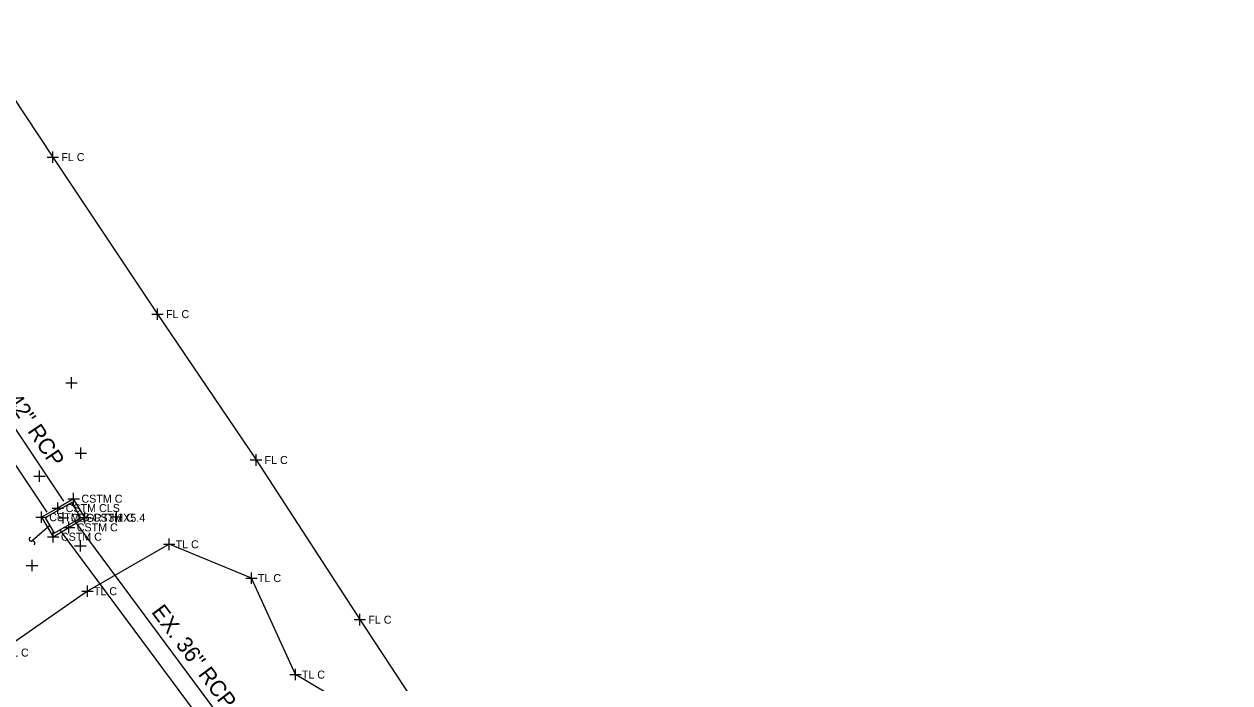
# Model space of a CAD drawing. Extents: x 1324236 to 1326110, y 459090 to 460782.
# Drawn here: x 1325582.8 to 1325793.6, y 460058.5 to 460173.7 of the extents above; entities that cross this region are included whole.
import ezdxf

# ---------------------------------------------------------------- set-up
doc = ezdxf.new("R2010")
doc.units = 0
for name, color, linetype in [('DV_X_Property_Line', 7, 'Continuous'), ('PM_X_CL_Double_Solid', 7, 'Continuous'), ('RD_X_GR_Lt', 7, 'Continuous'), ('RW_X_CL', 7, 'Continuous'), ('RW_X_Esmt_SH', 7, 'Continuous'), ('UT_X_Electric', 7, 'Continuous'), ('UT_X_Telecom', 7, 'Continuous'), ('VG_X_Flower_Bed', 7, 'Continuous')]:
    doc.layers.add(name, color=color, linetype=linetype)

msp = doc.modelspace()

# ---------------------------------------------------------------- linework, layer by layer
at = {"layer": 'DV_X_Property_Line'}
for p, q in [((1325591.44, 460089.69), (1325591.44, 460091.69)), ((1325587.69, 460089.05), (1325589.69, 460089.05)), ((1325588.69, 460088.05), (1325588.69, 460090.05)), ((1325590.44, 460090.69), (1325592.44, 460090.69)), ((1325584.81, 460087.46), (1325586.81, 460087.46)), ((1325585.81, 460086.46), (1325585.81, 460088.46)), ((1325590.62, 460084.68), (1325590.62, 460086.68)), ((1325592.42, 460087.38), (1325594.42, 460087.38)), ((1325593.42, 460086.38), (1325593.42, 460088.38)), ((1325587.86, 460083.04), (1325587.86, 460085.04)), ((1325589.62, 460085.68), (1325591.62, 460085.68)), ((1325586.86, 460084.04), (1325588.86, 460084.04))]:
    msp.add_line(p, q, dxfattribs=at)
at = {"layer": 'PM_X_CL_Double_Solid'}
for p, q in [((1325572.35, 460173.68), (1325587.79, 460150.43)), ((1325587.79, 460150.43), (1325606.09, 460122.97)), ((1325606.09, 460122.97), (1325623.33, 460097.46)), ((1325623.33, 460097.46), (1325641.47, 460069.54)), ((1325641.47, 460069.54), (1325659.05, 460042.91))]:
    msp.add_line(p, q, dxfattribs=at)
at = {"layer": 'RD_X_GR_Lt'}
for p, q in [((1325608.14, 460082.72), (1325593.85, 460074.52)), ((1325622.53, 460076.81), (1325608.14, 460082.72)), ((1325630.22, 460059.93), (1325622.53, 460076.81)), ((1325593.85, 460074.52), (1325578.39, 460063.78)), ((1325659.05, 460042.91), (1325630.22, 460059.93))]:
    msp.add_line(p, q, dxfattribs=at)
at = {"layer": 'RW_X_CL'}
for p, q in [((1325591.06, 460109.94), (1325591.06, 460111.94)), ((1325590.06, 460110.94), (1325592.06, 460110.94)), ((1325592.7, 460097.66), (1325592.7, 460099.66)), ((1325591.7, 460098.66), (1325593.7, 460098.66)), ((1325585.47, 460093.64), (1325585.47, 460095.64)), ((1325584.47, 460094.64), (1325586.47, 460094.64)), ((1325588.59, 460087.35), (1325590.59, 460087.35)), ((1325589.59, 460086.35), (1325589.59, 460088.35)), ((1325597.93, 460087.53), (1325599.93, 460087.53)), ((1325598.93, 460086.53), (1325598.93, 460088.53)), ((1325591.61, 460082.46), (1325593.61, 460082.46)), ((1325592.61, 460081.46), (1325592.61, 460083.46)), ((1325583.16, 460079.01), (1325585.16, 460079.01)), ((1325584.16, 460078.01), (1325584.16, 460080.01))]:
    msp.add_line(p, q, dxfattribs=at)
at = {"layer": 'RW_X_Esmt_SH'}
for p, q in [((1325586.79, 460150.43), (1325588.79, 460150.43)), ((1325587.79, 460149.43), (1325587.79, 460151.43)), ((1325605.09, 460122.97), (1325607.09, 460122.97)), ((1325606.09, 460121.97), (1325606.09, 460123.97)), ((1325622.33, 460097.46), (1325624.33, 460097.46)), ((1325623.33, 460096.46), (1325623.33, 460098.46)), ((1325607.14, 460082.72), (1325609.14, 460082.72)), ((1325608.14, 460081.72), (1325608.14, 460083.72)), ((1325621.53, 460076.81), (1325623.53, 460076.81)), ((1325622.53, 460075.81), (1325622.53, 460077.81)), ((1325592.85, 460074.52), (1325594.85, 460074.52)), ((1325593.85, 460073.52), (1325593.85, 460075.52)), ((1325641.47, 460068.54), (1325641.47, 460070.54)), ((1325640.47, 460069.54), (1325642.47, 460069.54)), ((1325629.22, 460059.93), (1325631.22, 460059.93)), ((1325630.22, 460058.93), (1325630.22, 460060.93))]:
    msp.add_line(p, q, dxfattribs=at)
at = {"layer": 'UT_X_Electric'}
for p, q in [((1325588.69, 460089.05), (1325585.81, 460087.46)), ((1325591.44, 460090.69), (1325588.69, 460089.05)), ((1325593.42, 460087.38), (1325591.44, 460090.69)), ((1325585.81, 460087.46), (1325587.86, 460084.04)), ((1325590.62, 460085.68), (1325593.42, 460087.38)), ((1325587.25, 460086), (1325584.13, 460083.27)), ((1325587.86, 460084.04), (1325590.62, 460085.68))]:
    msp.add_line(p, q, dxfattribs=at)
msp.add_lwpolyline([(1325586.48, 460087.34), (1325588.03, 460084.65), (1325592.7, 460087.36), (1325591.15, 460090.04)], close=True, dxfattribs=at)
for centre, radius, start, end in [((1325584, 460083.6), 0.35, 110.8558, 291.6037), ((1325584.27, 460082.91), 0.387, 319.1598, 111.6037)]:
    msp.add_arc(centre, radius, start, end, dxfattribs=at)
at = {"layer": 'VG_X_Flower_Bed'}
for p, q in [((1325569.98, 460119.77), (1325589.64, 460090.27)), ((1325567.07, 460117.83), (1325586.73, 460088.33)), ((1325793.64, 459814.67), (1325591.57, 460086.9)), ((1325791.23, 459812.88), (1325589.16, 460085.11))]:
    msp.add_line(p, q, dxfattribs=at)

# ---------------------------------------------------------------- texts
at = {"layer": 'DV_X_Property_Line'}
for s, p in [('CSTM C', (1325592.8, 460089.99)), ('CSTM CLS', (1325590.05, 460088.35)), ('CSTM B', (1325587.17, 460086.76)), ('CSTM C', (1325594.78, 460086.68)), ('CSTM C', (1325589.21, 460083.34)), ('CSTM C', (1325591.98, 460084.98))]:
    msp.add_text(s, height=1.4, dxfattribs=at).set_placement(p)
at = {"layer": 'RW_X_CL'}
msp.add_text('CBGRT3.1X5.4', height=1.4, dxfattribs=at).set_placement((1325590.95, 460086.65))
at = {"layer": 'RW_X_Esmt_SH'}
for s, p in [('FL C', (1325589.29, 460149.73)), ('FL C', (1325607.59, 460122.27)), ('FL C', (1325624.83, 460096.76)), ('TL C', (1325609.27, 460082.02)), ('TL C', (1325623.66, 460076.11)), ('TL C', (1325594.98, 460073.82)), ('FL C', (1325642.97, 460068.84)), ('TL C', (1325579.52, 460063.08)), ('TL C', (1325631.34, 460059.23))]:
    msp.add_text(s, height=1.4, dxfattribs=at).set_placement(p)
at = {"layer": 'UT_X_Telecom'}
for s, rotation, p in [('EX. 42" RCP', 303.8899, (1325575.69, 460113.82)), ('EX. 36" RCP', 306.9189, (1325604.93, 460070.85))]:
    msp.add_text(s, height=2.8, rotation=rotation, dxfattribs=at).set_placement(p)

doc.saveas('drawing.dxf')
